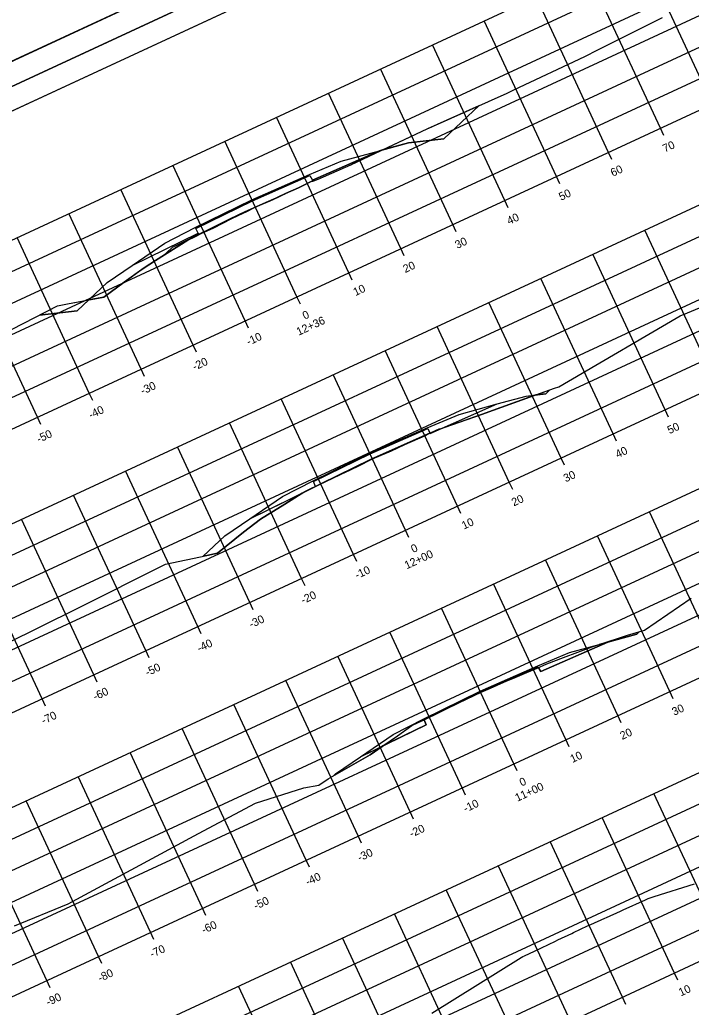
# Model space of a CAD drawing. Extents: x 1354696 to 1366163, y 660729 to 670380.
# Drawn here: x 1365701.6 to 1365818.9, y 664764.4 to 664937 of the extents above; entities that cross this region are included whole.
import ezdxf

# ---------------------------------------------------------------- set-up
doc = ezdxf.new("R2010")
doc.units = 0
for name, color, linetype in [('R_Alt Surface', 7, 'Continuous'), ('R_Axis', 7, 'Continuous'), ('R_Axis Annot', 7, 'Continuous'), ('R_Border', 7, 'Continuous'), ('R_Exist Surface', 7, 'Continuous'), ('R_Fin Surface', 7, 'Continuous'), ('R_Grid', 7, 'Continuous'), ('R_No Plot', 7, 'Continuous'), ('R_Xsect Slope', 7, 'Continuous')]:
    doc.layers.add(name, color=color, linetype=linetype)

msp = doc.modelspace()

# ---------------------------------------------------------------- linework, layer by layer
at = {"layer": 'R_Alt Surface'}
for points in [[(1365721.22, 664894.06), (1365732.74, 664899.69), (1365732.34, 664900.56), (1365742.23, 664905.39), (1365752.3, 664909.82), (1365752.71, 664908.96), (1365764.46, 664914.14)], [(1365741.78, 664849.78), (1365753.29, 664855.41), (1365752.9, 664856.28), (1365762.79, 664861.11), (1365772.86, 664865.54), (1365773.27, 664864.68), (1365785.02, 664869.85)], [(1365761.1, 664808.15), (1365772.62, 664813.78), (1365772.23, 664814.65), (1365782.11, 664819.48), (1365792.18, 664823.91), (1365792.6, 664823.05), (1365804.35, 664828.23)]]:
    msp.add_lwpolyline(points, dxfattribs=at)
for points in [[(1365732.34, 664900.56), (1365742.23, 664905.39), (1365752.3, 664909.82), (1365752.71, 664908.96), (1365752.77, 664908.82), (1365752.5, 664908.73), (1365750.28, 664907.67), (1365748.05, 664906.65), (1365745.33, 664905.4), (1365743.93, 664904.8), (1365742.58, 664904.2), (1365741.24, 664903.53), (1365739.89, 664902.86), (1365738.53, 664902.21), (1365737.19, 664901.54), (1365735.36, 664900.62), (1365733.4, 664899.7), (1365732.86, 664899.43), (1365732.74, 664899.69)], [(1365753.27, 664855.45), (1365752.9, 664856.28), (1365762.79, 664861.11), (1365772.86, 664865.54), (1365773.24, 664864.74), (1365773.02, 664864.64), (1365772.85, 664864.56), (1365772.46, 664864.37), (1365768.88, 664862.74), (1365766.4, 664861.63), (1365766.14, 664861.51), (1365763.63, 664860.45), (1365763.38, 664860.34), (1365763.13, 664860.21), (1365760.7, 664858.98), (1365758.25, 664857.8), (1365757.99, 664857.68), (1365757.62, 664857.5), (1365753.86, 664855.74)], [(1365772.23, 664814.65), (1365782.11, 664819.48), (1365792.18, 664823.91), (1365792.24, 664823.8), (1365791.96, 664823.67), (1365790.2, 664822.91), (1365787.74, 664821.86), (1365786.58, 664821.36), (1365784.99, 664820.66), (1365783.83, 664820.17), (1365782.23, 664819.49), (1365781.1, 664818.94), (1365779.53, 664818.18), (1365778.4, 664817.64), (1365776.82, 664816.88), (1365774.49, 664815.74), (1365772.7, 664814.85), (1365772.23, 664814.64)]]:
    msp.add_lwpolyline(points, close=True, dxfattribs=at)
at = {"layer": 'R_Axis'}
for p, q in [((1365613.98, 664825.42), (1365886.08, 664951.75)), ((1365814.11, 664916.79), (1365813.52, 664918.06)), ((1365805.04, 664912.58), (1365804.45, 664913.85)), ((1365632.93, 664784.61), (1365905.03, 664910.94)), ((1365795.97, 664908.37), (1365795.38, 664909.64)), ((1365786.9, 664904.16), (1365786.31, 664905.43)), ((1365777.83, 664899.95), (1365777.24, 664901.22)), ((1365768.76, 664895.74), (1365768.17, 664897.01)), ((1365759.69, 664891.53), (1365759.1, 664892.8)), ((1365750.62, 664887.32), (1365750.03, 664888.59)), ((1365741.55, 664883.11), (1365740.96, 664884.37)), ((1365732.48, 664878.89), (1365731.89, 664880.16)), ((1365723.41, 664874.68), (1365722.82, 664875.95)), ((1365714.34, 664870.47), (1365713.75, 664871.74)), ((1365651.88, 664743.79), (1365923.98, 664870.12)), ((1365814.92, 664867.56), (1365814.33, 664868.83)), ((1365705.27, 664866.26), (1365704.68, 664867.53)), ((1365805.85, 664863.34), (1365805.26, 664864.61)), ((1365796.78, 664859.13), (1365796.19, 664860.4)), ((1365787.71, 664854.92), (1365787.12, 664856.19)), ((1365778.64, 664850.71), (1365778.05, 664851.98)), ((1365769.57, 664846.5), (1365768.98, 664847.77)), ((1365760.5, 664842.29), (1365759.91, 664843.56)), ((1365751.43, 664838.08), (1365750.84, 664839.35)), ((1365742.36, 664833.87), (1365741.77, 664835.14)), ((1365733.29, 664829.66), (1365732.7, 664830.93)), ((1365670.83, 664702.97), (1365942.93, 664829.3)), ((1365724.22, 664825.45), (1365723.63, 664826.72)), ((1365715.15, 664821.23), (1365714.56, 664822.5)), ((1365815.73, 664818.32), (1365815.14, 664819.59)), ((1365706.08, 664817.02), (1365705.49, 664818.29)), ((1365806.66, 664814.11), (1365806.07, 664815.38)), ((1365797.59, 664809.9), (1365797, 664811.17)), ((1365788.52, 664805.68), (1365787.93, 664806.95)), ((1365779.45, 664801.47), (1365778.86, 664802.74)), ((1365770.38, 664797.26), (1365769.79, 664798.53)), ((1365761.31, 664793.05), (1365760.72, 664794.32)), ((1365752.24, 664788.84), (1365751.65, 664790.11)), ((1365743.17, 664784.63), (1365742.58, 664785.9)), ((1365734.1, 664780.42), (1365733.51, 664781.69)), ((1365725.03, 664776.21), (1365724.44, 664777.48)), ((1365715.96, 664772), (1365715.37, 664773.27)), ((1365816.54, 664769.08), (1365815.95, 664770.35)), ((1365706.89, 664767.79), (1365706.3, 664769.06)), ((1365807.47, 664764.87), (1365806.88, 664766.14))]:
    msp.add_line(p, q, dxfattribs=at)
at = {"layer": 'R_Border'}
for p, q in [((1365868.94, 665008.11), (1365582.16, 664874.97)), ((1365585.47, 664867.82), (1365872.25, 665000.96)), ((1365723.92, 664931.81), (1365723.92, 664931.81)), ((1365723.92, 664931.81), (1365723.92, 664931.81))]:
    msp.add_line(p, q, dxfattribs=at)
at = {"layer": 'R_Exist Surface'}
for points in [[(1365676.58, 664870.78), (1365708.21, 664887.01), (1365709.95, 664887.39), (1365716.3, 664888.51), (1365719.85, 664891.14), (1365722.39, 664893), (1365723.31, 664893.68), (1365724.13, 664894.2), (1365725.29, 664894.94), (1365730.95, 664898.51), (1365732.18, 664899.1), (1365733.4, 664899.7), (1365735.36, 664900.62), (1365737.19, 664901.54), (1365738.53, 664902.21), (1365739.89, 664902.86), (1365741.24, 664903.53), (1365742.58, 664904.2), (1365743.93, 664904.8), (1365745.33, 664905.4), (1365746.72, 664906.03), (1365748.05, 664906.65), (1365750.28, 664907.67), (1365752.5, 664908.73), (1365753.12, 664908.95), (1365753.75, 664909.18), (1365759.44, 664911.67), (1365759.49, 664911.69), (1365759.5, 664911.69), (1365759.5, 664911.7), (1365759.53, 664911.71), (1365772.89, 664918.02), (1365773.04, 664918.09), (1365773.7, 664918.39), (1365786.74, 664924.21), (1365787.92, 664924.77), (1365800.3, 664930.63), (1365802.57, 664931.76), (1365813.85, 664937.4)], [(1365686.66, 664821.75), (1365711.64, 664834.12), (1365727.05, 664841.82), (1365734.26, 664843.37), (1365736.13, 664843.78), (1365740.69, 664847.41), (1365743.64, 664849.73), (1365747.91, 664852.33), (1365751.4, 664854.55), (1365751.62, 664854.65), (1365753.86, 664855.74), (1365757.62, 664857.5), (1365757.99, 664857.68), (1365758.25, 664857.8), (1365760.7, 664858.98), (1365763.13, 664860.21), (1365763.38, 664860.34), (1365763.63, 664860.45), (1365766.14, 664861.51), (1365766.4, 664861.63), (1365768.88, 664862.74), (1365772.46, 664864.37), (1365772.85, 664864.56), (1365773.02, 664864.64), (1365774.05, 664865.12), (1365774.59, 664865.31), (1365782.24, 664868.04), (1365795.03, 664872.6), (1365795.78, 664872.84), (1365797.46, 664873.83), (1365816.98, 664885.26), (1365818.25, 664885.79), (1365832.08, 664891.58)], [(1365700.68, 664778.63), (1365710.08, 664782.47), (1365732.83, 664794.74), (1365742.79, 664800.08), (1365751.23, 664802.71), (1365753.87, 664803.2), (1365755.49, 664804.32), (1365762.81, 664808.53), (1365767.58, 664811.84), (1365770.07, 664813.63), (1365771.08, 664814.12), (1365772.7, 664814.85), (1365774.49, 664815.74), (1365776.82, 664816.88), (1365778.4, 664817.64), (1365779.53, 664818.18), (1365781.1, 664818.94), (1365782.23, 664819.49), (1365783.83, 664820.17), (1365784.99, 664820.66), (1365786.58, 664821.36), (1365787.74, 664821.86), (1365790.2, 664822.91), (1365791.96, 664823.67), (1365793.03, 664824.15), (1365793.65, 664824.42), (1365796.6, 664825.5), (1365801.6, 664827.39), (1365807.74, 664829.45), (1365810.75, 664830.28), (1365818.91, 664835.88)], [(1365773.56, 664763.36), (1365789.21, 664773.08), (1365789.49, 664773.25), (1365789.75, 664773.37), (1365791.51, 664774.16), (1365795.18, 664775.94), (1365795.62, 664776.16), (1365798.05, 664777.29), (1365798.34, 664777.43), (1365800.75, 664778.58), (1365801.05, 664778.72), (1365801.35, 664778.86), (1365803.79, 664779.95), (1365804.09, 664780.09), (1365806.52, 664781.2), (1365806.99, 664781.41), (1365810.92, 664783.17), (1365811.39, 664783.36), (1365812.4, 664783.74), (1365819.49, 664785.95)]]:
    msp.add_lwpolyline(points, dxfattribs=at)
at = {"layer": 'R_Fin Surface'}
for points in [[(1365705.02, 664885.37), (1365711.61, 664886.12), (1365716.89, 664891.1), (1365721.22, 664894.06), (1365726.93, 664897.97), (1365732.27, 664900.71), (1365742.16, 664905.55), (1365752.23, 664909.98), (1365757.77, 664912.29), (1365764.46, 664914.14), (1365769.5, 664915.53), (1365775.7, 664916.23), (1365781.83, 664922.02)], [(1365726.85, 664895.92), (1365727.19, 664896.24), (1365728.26, 664897.26), (1365729.15, 664897.7), (1365730.07, 664898.15), (1365738.05, 664902.1), (1365740.01, 664903.07), (1365740.98, 664903.5), (1365744.12, 664904.9), (1365745.98, 664905.73), (1365747.95, 664906.6)], [(1365733.66, 664843.24), (1365737.45, 664846.82), (1365741.78, 664849.78), (1365747.49, 664853.69), (1365752.83, 664856.43), (1365762.72, 664861.26), (1365772.79, 664865.7), (1365778.33, 664868), (1365785.02, 664869.85), (1365790.06, 664871.24), (1365793.51, 664871.64), (1365794.22, 664872.31)], [(1365751.2, 664854.42), (1365751.27, 664854.49), (1365752.8, 664855.24), (1365753.06, 664855.37), (1365754.27, 664855.96), (1365762.95, 664860.22), (1365763.02, 664860.25), (1365773.02, 664864.67), (1365773.48, 664864.87), (1365774.85, 664865.48), (1365775.16, 664865.51)], [(1365756.41, 664804.85), (1365756.78, 664805.19), (1365761.1, 664808.15), (1365766.82, 664812.06), (1365772.16, 664814.8), (1365782.04, 664819.63), (1365792.11, 664824.07), (1365797.66, 664826.38), (1365804.35, 664828.23), (1365809.38, 664829.62), (1365809.82, 664830.02)]]:
    msp.add_lwpolyline(points, dxfattribs=at)
at = {"layer": 'R_Grid'}
for p, q in [((1365601.35, 664852.63), (1365873.45, 664978.96)), ((1365603.45, 664848.1), (1365875.55, 664974.43)), ((1365605.56, 664843.56), (1365877.66, 664969.89)), ((1365607.66, 664839.03), (1365879.77, 664965.36)), ((1365609.77, 664834.49), (1365881.87, 664960.82)), ((1365611.87, 664829.96), (1365883.98, 664956.29)), ((1365613.98, 664825.42), (1365886.08, 664951.75)), ((1365822.59, 664922.27), (1365809.96, 664949.48)), ((1365813.52, 664918.06), (1365800.89, 664945.27)), ((1365804.45, 664913.85), (1365791.82, 664941.06)), ((1365620.29, 664811.82), (1365892.4, 664938.15)), ((1365795.38, 664909.64), (1365782.75, 664936.85)), ((1365622.4, 664807.28), (1365894.5, 664933.61)), ((1365786.31, 664905.43), (1365773.68, 664932.64)), ((1365624.51, 664802.75), (1365896.61, 664929.08)), ((1365777.24, 664901.22), (1365764.61, 664928.43)), ((1365626.61, 664798.21), (1365898.72, 664924.54)), ((1365768.17, 664897.01), (1365755.54, 664924.22)), ((1365628.72, 664793.68), (1365900.82, 664920.01)), ((1365759.1, 664892.8), (1365746.47, 664920.01)), ((1365630.82, 664789.14), (1365902.93, 664915.47)), ((1365750.03, 664888.59), (1365737.4, 664915.8)), ((1365740.96, 664884.37), (1365728.33, 664911.59)), ((1365632.93, 664784.61), (1365905.03, 664910.94)), ((1365731.89, 664880.16), (1365719.26, 664907.37)), ((1365722.82, 664875.95), (1365710.19, 664903.16)), ((1365823.4, 664873.04), (1365810.77, 664900.25)), ((1365639.24, 664771), (1365911.35, 664897.33)), ((1365713.75, 664871.74), (1365701.12, 664898.95)), ((1365814.33, 664868.83), (1365801.7, 664896.04)), ((1365704.68, 664867.53), (1365692.05, 664894.74)), ((1365641.35, 664766.46), (1365913.45, 664892.8)), ((1365805.26, 664864.61), (1365792.63, 664891.82)), ((1365643.46, 664761.93), (1365915.56, 664888.26)), ((1365796.19, 664860.4), (1365783.56, 664887.61)), ((1365645.56, 664757.39), (1365917.66, 664883.73)), ((1365787.12, 664856.19), (1365774.49, 664883.4)), ((1365647.67, 664752.86), (1365919.77, 664879.19)), ((1365778.05, 664851.98), (1365765.42, 664879.19)), ((1365768.98, 664847.77), (1365756.35, 664874.98)), ((1365649.77, 664748.32), (1365921.88, 664874.66)), ((1365651.88, 664743.79), (1365923.98, 664870.12)), ((1365759.91, 664843.56), (1365747.28, 664870.77)), ((1365750.84, 664839.35), (1365738.21, 664866.56)), ((1365741.77, 664835.14), (1365729.14, 664862.35)), ((1365732.7, 664830.93), (1365720.07, 664858.14)), ((1365658.19, 664730.18), (1365930.3, 664856.51)), ((1365723.63, 664826.72), (1365711, 664853.93)), ((1365660.3, 664725.65), (1365932.4, 664851.98)), ((1365824.21, 664823.8), (1365811.58, 664851.01)), ((1365714.56, 664822.5), (1365701.93, 664849.71)), ((1365662.4, 664721.11), (1365934.51, 664847.44)), ((1365705.49, 664818.29), (1365692.86, 664845.5)), ((1365815.14, 664819.59), (1365802.51, 664846.8)), ((1365664.51, 664716.58), (1365936.61, 664842.91)), ((1365806.07, 664815.38), (1365793.44, 664842.59)), ((1365666.62, 664712.04), (1365938.72, 664838.37)), ((1365797, 664811.17), (1365784.37, 664838.38)), ((1365668.72, 664707.51), (1365940.83, 664833.84)), ((1365787.93, 664806.95), (1365775.3, 664834.17)), ((1365778.86, 664802.74), (1365766.23, 664829.95)), ((1365670.83, 664702.97), (1365942.93, 664829.3)), ((1365769.79, 664798.53), (1365757.16, 664825.74)), ((1365760.72, 664794.32), (1365748.09, 664821.53)), ((1365751.65, 664790.11), (1365739.02, 664817.32)), ((1365742.58, 664785.9), (1365729.95, 664813.11)), ((1365733.51, 664781.69), (1365720.88, 664808.9)), ((1365724.44, 664777.48), (1365711.81, 664804.69)), ((1365825.02, 664774.56), (1365812.39, 664801.77)), ((1365715.37, 664773.27), (1365702.74, 664800.48)), ((1365815.95, 664770.35), (1365803.32, 664797.56)), ((1365706.3, 664769.06), (1365693.67, 664796.27)), ((1365806.88, 664766.14), (1365794.25, 664793.35)), ((1365797.81, 664761.93), (1365785.18, 664789.14)), ((1365788.74, 664757.72), (1365776.11, 664784.93)), ((1365779.67, 664753.51), (1365767.04, 664780.72)), ((1365770.6, 664749.3), (1365757.97, 664776.51)), ((1365761.53, 664745.08), (1365748.9, 664772.29)), ((1365752.46, 664740.87), (1365739.83, 664768.08))]:
    msp.add_line(p, q, dxfattribs=at)
at = {"layer": 'R_No Plot'}
for p in [(1365572.58, 664866.13), (1365572.59, 664866.13)]:
    msp.add_line(p, (1365874.92, 665006.5), dxfattribs=at)
for points in [[(1365482.74, 665059.63), (1365785.09, 665200), (1365874.92, 665006.5), (1365572.58, 664866.13)], [(1365707.8, 665159.82), (1365725.6, 665168.09), (1365729.76, 665159.13), (1365744.37, 665165.91), (1365765.42, 665175.68), (1365777.38, 665150.19), (1365798.43, 665159.96), (1365868.94, 665008.11), (1365582.16, 664874.97), (1365495.64, 665061.32)], [(1365572.58, 664866.13), (1365874.92, 665006.5), (1365964.76, 664813), (1365662.42, 664672.63)], [(1365797.64, 664966.32), (1365815.44, 664974.59), (1365819.6, 664965.62), (1365834.21, 664972.41), (1365855.25, 664982.18), (1365867.22, 664956.69), (1365888.27, 664966.46), (1365958.77, 664814.61), (1365671.99, 664681.46), (1365585.47, 664867.82)]]:
    msp.add_lwpolyline(points, close=True, dxfattribs=at)
at = {"layer": 'R_Xsect Slope'}
for points in [[(1365775.7, 664916.23), (1365769.5, 664915.53), (1365764.95, 664914.27), (1365772.89, 664918.02), (1365781.83, 664922.02)], [(1365752.71, 664908.96), (1365752.77, 664908.82), (1365753.75, 664909.18), (1365759.44, 664911.67), (1365764.95, 664914.27), (1365764.46, 664914.14)], [(1365716.3, 664888.51), (1365713.65, 664888.04), (1365716.89, 664891.1), (1365721.22, 664894.06), (1365732.74, 664899.69), (1365732.86, 664899.43), (1365732.18, 664899.1), (1365730.95, 664898.51), (1365725.29, 664894.94), (1365723.31, 664893.68), (1365719.85, 664891.14)], [(1365711.61, 664886.12), (1365705.02, 664885.37), (1365708.21, 664887.01), (1365709.95, 664887.39), (1365713.65, 664888.04)], [(1365785.02, 664869.85), (1365790.06, 664871.24), (1365791.78, 664871.44), (1365782.24, 664868.04), (1365775.17, 664865.51)], [(1365793.51, 664871.64), (1365791.78, 664871.44), (1365794.22, 664872.31)], [(1365773.48, 664864.87), (1365774.85, 664865.48), (1365775.16, 664865.51), (1365775.17, 664865.51), (1365775.16, 664865.51), (1365773.27, 664864.68), (1365773.23, 664864.76)], [(1365736.13, 664843.78), (1365734.26, 664843.37), (1365733.66, 664843.24), (1365737.45, 664846.82), (1365741.78, 664849.78), (1365750.96, 664854.27), (1365747.91, 664852.33), (1365743.64, 664849.73), (1365740.69, 664847.41)], [(1365753.29, 664855.41), (1365750.96, 664854.27), (1365751.2, 664854.42), (1365751.27, 664854.49), (1365752.8, 664855.24), (1365753.06, 664855.37), (1365753.27, 664855.47)], [(1365802.82, 664827.8), (1365807.74, 664829.45), (1365809.82, 664830.02), (1365809.38, 664829.62), (1365804.35, 664828.23)], [(1365792.24, 664823.8), (1365793.03, 664824.15), (1365793.65, 664824.42), (1365796.6, 664825.5), (1365801.6, 664827.39), (1365802.82, 664827.8), (1365804.35, 664828.23), (1365792.6, 664823.05)], [(1365772.62, 664813.78), (1365765.04, 664810.07), (1365767.58, 664811.84), (1365770.07, 664813.63), (1365771.08, 664814.12), (1365772.23, 664814.64)], [(1365762.81, 664808.53), (1365756.41, 664804.85), (1365756.78, 664805.19), (1365761.1, 664808.15), (1365765.04, 664810.07)]]:
    msp.add_lwpolyline(points, close=True, dxfattribs=at)

# ---------------------------------------------------------------- texts
at = {"layer": 'R_Axis Annot'}
for s, p in [('70', (1365814.3, 664913.8)), ('60', (1365805.2, 664909.57)), ('50', (1365796.16, 664905.37)), ('40', (1365787.09, 664901.16)), ('30', (1365778.02, 664896.95)), ('20', (1365768.95, 664892.74)), ('10', (1365760.24, 664888.7)), ('12+36', (1365750.32, 664881.77)), ('0', (1365751.38, 664884.58)), ('-10', (1365741.58, 664880.03)), ('-20', (1365732.15, 664875.66)), ('-30', (1365723.08, 664871.44)), ('-40', (1365714.01, 664867.23)), ('50', (1365815.11, 664864.56)), ('-50', (1365704.94, 664863.02)), ('40', (1365806.04, 664860.35)), ('30', (1365796.97, 664856.14)), ('20', (1365787.9, 664851.93)), ('10', (1365779.19, 664847.88)), ('12+00', (1365769.2, 664840.93)), ('0', (1365770.33, 664843.77)), ('-10', (1365760.53, 664839.22)), ('-20', (1365751.1, 664834.84)), ('-30', (1365742.03, 664830.63)), ('-40', (1365732.96, 664826.42)), ('-50', (1365723.89, 664822.21)), ('-60', (1365714.79, 664817.98)), ('30', (1365815.92, 664815.32)), ('-70', (1365705.75, 664813.79)), ('20', (1365806.85, 664811.11)), ('10', (1365798.14, 664807.07)), ('0', (1365789.28, 664802.95)), ('11+00', (1365788.51, 664800.28)), ('-10', (1365779.48, 664798.4)), ('-20', (1365770.05, 664794.02)), ('-30', (1365760.98, 664789.81)), ('-40', (1365751.91, 664785.6)), ('-50', (1365742.84, 664781.39)), ('-60', (1365733.74, 664777.17)), ('-70', (1365724.7, 664772.97)), ('-80', (1365715.63, 664768.76)), ('10', (1365817.09, 664766.25)), ('-90', (1365706.56, 664764.55))]:
    msp.add_text(s, height=1.4, rotation=24.9042, dxfattribs=at).set_placement(p)

doc.saveas('drawing.dxf')
